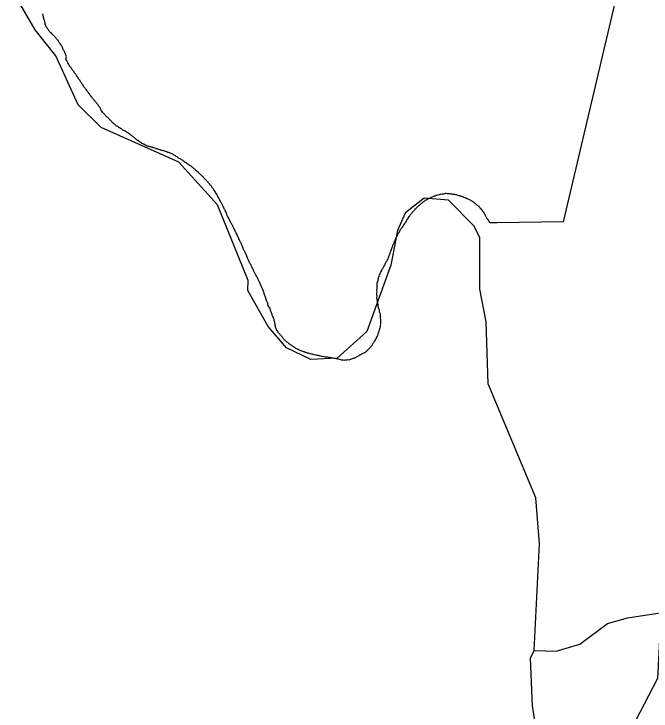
# Model space of a CAD drawing. Extents: x 347312 to 350503, y 6073086 to 6076432.
# Drawn here: x 349735.01 to 349756.21, y 6073873.66 to 6073896.85 of the extents above; entities that cross this region are included whole.
import ezdxf

# ---------------------------------------------------------------- set-up
doc = ezdxf.new("R2010")
doc.units = 0
doc.layers.add('Level 63', color=7, linetype='Continuous')

msp = doc.modelspace()

# ---------------------------------------------------------------- linework, layer by layer
at = {"layer": 'Level 63'}
for points in [[(349766.682, 6073914.094), (349767.27, 6073912.389), (349767.442, 6073909.704), (349767.416, 6073905.073), (349767.015, 6073903.454), (349759.466, 6073892.494), (349756.834, 6073882.655), (349756.424, 6073874.738), (349753.61, 6073869.312), (349753.555, 6073864.17), (349750.029, 6073857.313), (349749.431, 6073853.748), (349748.844, 6073843.792), (349744.578, 6073816.063), (349742.537, 6073795.465), (349742.478, 6073790.807), (349743.069, 6073783.682), (349744.279, 6073775.363), (349743.97, 6073767.525), (349742.696, 6073762.486)], [(349755.876, 6073900.95), (349753.288, 6073889.942)], [(349752.453, 6073872.627), (349752.26, 6073873.831), (349752.202, 6073875.412), (349752.323, 6073875.671), (349752.496, 6073879.224), (349752.371, 6073880.753), (349750.785, 6073884.542), (349750.723, 6073886.609), (349750.516, 6073887.693), (349750.506, 6073889.421), (349750.309, 6073889.807), (349749.47, 6073890.662), (349748.66, 6073890.727), (349748.259, 6073890.41), (349748.026, 6073890.225), (349747.777, 6073889.649), (349747.551, 6073888.494), (349746.748, 6073886.286), (349745.766, 6073885.401), (349744.883, 6073885.353), (349744.081, 6073885.749), (349743.467, 6073886.457), (349742.789, 6073887.656), (349742.798, 6073887.989), (349741.788, 6073890.499), (349740.501, 6073891.921), (349737.909, 6073893.072), (349737.149, 6073893.827), (349736.401, 6073895.459), (349735.715, 6073896.326), (349735.011, 6073897.559)], [(349736.076, 6073896.451), (349736.067, 6073896.475), (349736.055, 6073896.502), (349736.049, 6073896.526), (349736.046, 6073896.563), (349736.035, 6073896.593), (349736.028, 6073896.633), (349736.017, 6073896.663), (349736.008, 6073896.687), (349736.002, 6073896.707), (349735.992, 6073896.733), (349735.991, 6073896.766), (349735.984, 6073896.795), (349735.978, 6073896.815), (349735.971, 6073896.84), (349735.967, 6073896.862)], [(349736.741, 6073895.349), (349736.753, 6073895.376), (349736.752, 6073895.409), (349736.755, 6073895.437), (349736.749, 6073895.46), (349736.736, 6073895.492), (349736.727, 6073895.519), (349736.716, 6073895.546), (349736.707, 6073895.572), (349736.695, 6073895.599), (349736.681, 6073895.63), (349736.665, 6073895.648), (349736.652, 6073895.676), (349736.635, 6073895.71), (349736.624, 6073895.74), (349736.61, 6073895.756), (349736.602, 6073895.782), (349736.587, 6073895.8), (349736.577, 6073895.825), (349736.561, 6073895.843), (349736.551, 6073895.868), (349736.535, 6073895.886), (349736.519, 6073895.906), (349736.505, 6073895.923), (349736.494, 6073895.948), (349736.479, 6073895.966), (349736.463, 6073895.984), (349736.447, 6073896.007), (349736.429, 6073896.028), (349736.413, 6073896.046), (349736.399, 6073896.063), (349736.386, 6073896.078), (349736.365, 6073896.099), (349736.349, 6073896.114), (349736.333, 6073896.134), (349736.317, 6073896.152), (349736.297, 6073896.169), (349736.283, 6073896.185), (349736.261, 6073896.212), (349736.245, 6073896.23), (349736.224, 6073896.24), (349736.206, 6073896.262), (349736.187, 6073896.285), (349736.17, 6073896.305), (349736.156, 6073896.327), (349736.138, 6073896.348), (349736.126, 6073896.375), (349736.108, 6073896.397), (349736.095, 6073896.428), (349736.076, 6073896.451)], [(349737.506, 6073894.208), (349737.494, 6073894.229), (349737.477, 6073894.249), (349737.458, 6073894.27), (349737.442, 6073894.29), (349737.423, 6073894.311), (349737.412, 6073894.338), (349737.392, 6073894.361), (349737.375, 6073894.381), (349737.362, 6073894.409), (349737.341, 6073894.434), (349737.321, 6073894.457), (349737.311, 6073894.482), (349737.294, 6073894.502), (349737.279, 6073894.52), (349737.271, 6073894.542), (349737.256, 6073894.56), (349737.239, 6073894.58), (349737.227, 6073894.607), (349737.209, 6073894.628), (349737.2, 6073894.652), (349737.185, 6073894.67), (349737.168, 6073894.69), (349737.154, 6073894.706), (349737.14, 6073894.74), (349737.123, 6073894.759), (349737.107, 6073894.777), (349737.093, 6073894.805), (349737.076, 6073894.824), (349737.058, 6073894.846), (349737.05, 6073894.868), (349737.033, 6073894.887), (349737.019, 6073894.904), (349737.009, 6073894.929), (349736.989, 6073894.952), (349736.972, 6073894.972), (349736.961, 6073894.996), (349736.942, 6073895.017), (349736.923, 6073895.04), (349736.914, 6073895.061), (349736.898, 6073895.079), (349736.885, 6073895.094), (349736.872, 6073895.122), (349736.851, 6073895.147), (349736.837, 6073895.163), (349736.821, 6073895.195), (349736.807, 6073895.229), (349736.789, 6073895.25), (349736.779, 6073895.275), (349736.767, 6073895.305), (349736.753, 6073895.322), (349736.741, 6073895.349)], [(349738.308, 6073893.225), (349738.292, 6073893.245), (349738.274, 6073893.258), (349738.259, 6073893.277), (349738.241, 6073893.298), (349738.225, 6073893.316), (349738.202, 6073893.333), (349738.186, 6073893.351), (349738.172, 6073893.368), (349738.157, 6073893.386), (349738.137, 6073893.409), (349738.112, 6073893.424), (349738.091, 6073893.446), (349738.073, 6073893.467), (349738.048, 6073893.483), (349738.03, 6073893.505), (349738.01, 6073893.528), (349737.993, 6073893.547), (349737.979, 6073893.564), (349737.967, 6073893.578), (349737.944, 6073893.605), (349737.927, 6073893.624), (349737.916, 6073893.651), (349737.907, 6073893.675), (349737.891, 6073893.693), (349737.886, 6073893.717), (349737.866, 6073893.74), (349737.853, 6073893.768), (349737.84, 6073893.783), (349737.824, 6073893.809), (349737.808, 6073893.827), (349737.787, 6073893.852), (349737.772, 6073893.876), (349737.757, 6073893.894), (349737.74, 6073893.914), (349737.726, 6073893.93), (349737.711, 6073893.948), (349737.697, 6073893.965), (349737.68, 6073893.984), (349737.663, 6073894.004), (349737.643, 6073894.027), (349737.628, 6073894.051), (349737.61, 6073894.073), (349737.59, 6073894.096), (349737.573, 6073894.115), (349737.565, 6073894.139), (349737.549, 6073894.157), (349737.534, 6073894.175), (349737.52, 6073894.192), (349737.506, 6073894.208)], [(349739.444, 6073892.459), (349739.422, 6073892.468), (349739.391, 6073892.487), (349739.365, 6073892.502), (349739.338, 6073892.516), (349739.314, 6073892.524), (349739.294, 6073892.535), (349739.27, 6073892.546), (349739.255, 6073892.564), (349739.231, 6073892.572), (349739.21, 6073892.583), (349739.19, 6073892.606), (349739.162, 6073892.622), (349739.138, 6073892.638), (349739.115, 6073892.647), (349739.101, 6073892.663), (349739.079, 6073892.676), (349739.064, 6073892.694), (349739.042, 6073892.706), (349739.022, 6073892.729), (349738.995, 6073892.748), (349738.975, 6073892.771), (349738.957, 6073892.793), (349738.93, 6073892.804), (349738.913, 6073892.824), (349738.891, 6073892.833), (349738.878, 6073892.848), (349738.851, 6073892.867), (349738.829, 6073892.879), (349738.806, 6073892.889), (349738.78, 6073892.906), (349738.765, 6073892.924), (349738.742, 6073892.934), (349738.714, 6073892.95), (349738.69, 6073892.965), (349738.663, 6073892.98), (349738.638, 6073892.992), (349738.612, 6073893.01), (349738.598, 6073893.026), (349738.573, 6073893.036), (349738.553, 6073893.045), (349738.525, 6073893.061), (349738.505, 6073893.072), (349738.485, 6073893.095), (349738.463, 6073893.107), (349738.437, 6073893.122), (349738.413, 6073893.136), (349738.395, 6073893.157), (349738.364, 6073893.176), (349738.343, 6073893.201), (349738.318, 6073893.217), (349738.308, 6073893.225)], [(349740.729, 6073891.907), (349740.72, 6073891.912), (349740.694, 6073891.921), (349740.678, 6073891.941), (349740.657, 6073891.952), (349740.639, 6073891.973), (349740.614, 6073891.986), (349740.589, 6073891.999), (349740.561, 6073892.018), (349740.536, 6073892.03), (349740.511, 6073892.046), (349740.485, 6073892.06), (349740.466, 6073892.082), (349740.437, 6073892.102), (349740.412, 6073892.115), (349740.387, 6073892.128), (349740.363, 6073892.139), (349740.336, 6073892.155), (349740.322, 6073892.171), (349740.295, 6073892.185), (349740.269, 6073892.2), (349740.245, 6073892.211), (349740.211, 6073892.224), (349740.186, 6073892.237), (349740.158, 6073892.242), (349740.13, 6073892.249), (349740.103, 6073892.263), (349740.079, 6073892.271), (349740.054, 6073892.278), (349740.027, 6073892.286), (349739.999, 6073892.296), (349739.975, 6073892.304), (349739.946, 6073892.308), (349739.925, 6073892.319), (349739.892, 6073892.327), (349739.861, 6073892.334), (349739.835, 6073892.347), (349739.799, 6073892.353), (349739.775, 6073892.361), (349739.748, 6073892.369), (349739.727, 6073892.377), (349739.693, 6073892.387), (349739.665, 6073892.397), (349739.643, 6073892.41), (349739.607, 6073892.408), (349739.585, 6073892.42), (349739.561, 6073892.431), (349739.529, 6073892.432), (349739.496, 6073892.441), (349739.474, 6073892.453), (349739.444, 6073892.459)], [(349742.01, 6073890.371), (349742, 6073890.396), (349741.982, 6073890.417), (349741.972, 6073890.446), (349741.96, 6073890.473), (349741.945, 6073890.491), (349741.937, 6073890.513), (349741.927, 6073890.538), (349741.913, 6073890.555), (349741.904, 6073890.582), (349741.888, 6073890.601), (349741.879, 6073890.625), (349741.863, 6073890.643), (349741.856, 6073890.665), (349741.836, 6073890.688), (349741.822, 6073890.721), (349741.812, 6073890.747), (349741.799, 6073890.762), (349741.793, 6073890.785), (349741.778, 6073890.803), (349741.77, 6073890.825), (349741.757, 6073890.854), (349741.74, 6073890.873), (349741.727, 6073890.902), (349741.712, 6073890.92), (349741.695, 6073890.94), (349741.689, 6073890.963), (349741.674, 6073890.981), (349741.658, 6073890.999), (349741.651, 6073891.022), (349741.634, 6073891.041), (349741.619, 6073891.059), (349741.602, 6073891.079), (349741.593, 6073891.103), (349741.579, 6073891.119), (349741.558, 6073891.144), (349741.544, 6073891.16), (349741.53, 6073891.177), (349741.513, 6073891.199), (349741.493, 6073891.222), (349741.477, 6073891.242), (349741.46, 6073891.262), (349741.441, 6073891.283), (349741.426, 6073891.301), (349741.409, 6073891.321), (349741.38, 6073891.342), (349741.363, 6073891.361), (349741.348, 6073891.38), (349741.331, 6073891.399), (349741.314, 6073891.419), (349741.295, 6073891.431), (349741.277, 6073891.453), (349741.257, 6073891.476), (349741.238, 6073891.488), (349741.22, 6073891.509), (349741.199, 6073891.534), (349741.177, 6073891.543), (349741.158, 6073891.565), (349741.137, 6073891.589), (349741.11, 6073891.608), (349741.089, 6073891.633), (349741.064, 6073891.649), (349741.046, 6073891.67), (349741.029, 6073891.69), (349741.001, 6073891.706), (349740.983, 6073891.727), (349740.958, 6073891.743), (349740.944, 6073891.759), (349740.925, 6073891.768), (349740.908, 6073891.788), (349740.881, 6073891.802), (349740.855, 6073891.817), (349740.839, 6073891.835), (349740.819, 6073891.846), (349740.798, 6073891.856), (349740.766, 6073891.877), (349740.748, 6073891.899), (349740.729, 6073891.907)], [(349749.936, 6073890.768), (349749.911, 6073890.781), (349749.879, 6073890.785), (349749.853, 6073890.802), (349749.822, 6073890.804), (349749.79, 6073890.816), (349749.759, 6073890.821), (349749.74, 6073890.831), (349749.71, 6073890.836), (349749.678, 6073890.843), (349749.651, 6073890.845), (349749.622, 6073890.849), (349749.593, 6073890.853), (349749.569, 6073890.861), (349749.546, 6073890.858), (349749.527, 6073890.867), (349749.496, 6073890.87), (349749.463, 6073890.872), (349749.437, 6073890.873), (349749.402, 6073890.88), (349749.373, 6073890.881), (349749.351, 6073890.873), (349749.325, 6073890.868), (349749.287, 6073890.861), (349749.264, 6073890.855), (349749.243, 6073890.849), (349749.216, 6073890.854), (349749.188, 6073890.844), (349749.154, 6073890.838), (349749.116, 6073890.829), (349749.092, 6073890.82), (349749.067, 6073890.812), (349749.04, 6073890.801), (349749.019, 6073890.796), (349748.992, 6073890.788), (349748.965, 6073890.776), (349748.943, 6073890.768), (349748.917, 6073890.758), (349748.886, 6073890.745), (349748.868, 6073890.73), (349748.846, 6073890.722), (349748.831, 6073890.71), (349748.804, 6073890.698), (349748.779, 6073890.691), (349748.749, 6073890.676), (349748.73, 6073890.661), (349748.71, 6073890.654), (349748.686, 6073890.643), (349748.665, 6073890.624), (349748.645, 6073890.607), (349748.623, 6073890.597), (349748.608, 6073890.584)], [(349750.85, 6073889.901), (349750.838, 6073889.915), (349750.823, 6073889.943), (349750.806, 6073889.973), (349750.79, 6073889.991), (349750.773, 6073890.022), (349750.759, 6073890.038), (349750.748, 6073890.06), (349750.733, 6073890.078), (349750.722, 6073890.101), (349750.716, 6073890.124), (349750.701, 6073890.145), (349750.69, 6073890.175), (349750.674, 6073890.193), (349750.665, 6073890.214), (349750.65, 6073890.232), (349750.629, 6073890.266), (349750.615, 6073890.282), (349750.603, 6073890.303), (349750.588, 6073890.321), (349750.574, 6073890.341), (349750.553, 6073890.366), (349750.539, 6073890.382), (349750.523, 6073890.397), (349750.506, 6073890.417), (349750.489, 6073890.433), (349750.474, 6073890.451), (349750.45, 6073890.466), (349750.438, 6073890.48), (349750.414, 6073890.494), (349750.395, 6073890.517), (349750.374, 6073890.528), (349750.36, 6073890.545), (349750.339, 6073890.555), (349750.322, 6073890.575), (349750.295, 6073890.591), (349750.273, 6073890.604), (349750.246, 6073890.621), (349750.224, 6073890.633), (349750.206, 6073890.655), (349750.172, 6073890.665), (349750.144, 6073890.684), (349750.122, 6073890.694), (349750.089, 6073890.705), (349750.061, 6073890.721), (349750.032, 6073890.728), (349750.009, 6073890.736), (349749.984, 6073890.752), (349749.963, 6073890.763), (349749.936, 6073890.768)], [(349748.608, 6073890.584), (349748.588, 6073890.567), (349748.567, 6073890.549), (349748.546, 6073890.531), (349748.523, 6073890.511), (349748.506, 6073890.497), (349748.488, 6073890.481), (349748.468, 6073890.465), (349748.447, 6073890.446), (349748.427, 6073890.423), (349748.405, 6073890.405), (349748.387, 6073890.383), (349748.372, 6073890.371), (349748.351, 6073890.353), (349748.332, 6073890.325), (349748.312, 6073890.308), (349748.296, 6073890.283), (349748.273, 6073890.263), (349748.258, 6073890.239), (349748.236, 6073890.22), (349748.225, 6073890.2), (349748.207, 6073890.184), (349748.196, 6073890.16), (349748.178, 6073890.145), (349748.166, 6073890.123), (349748.149, 6073890.109), (349748.125, 6073890.077), (349748.114, 6073890.053), (349748.102, 6073890.028), (349748.082, 6073890.011), (349748.071, 6073889.985), (349748.058, 6073889.963), (349748.037, 6073889.93), (349748.025, 6073889.908), (349748.006, 6073889.881), (349747.988, 6073889.851), (349747.969, 6073889.824), (349747.958, 6073889.803), (349747.944, 6073889.79), (349747.928, 6073889.762), (349747.913, 6073889.736), (349747.899, 6073889.713), (349747.878, 6073889.694), (349747.862, 6073889.669), (349747.849, 6073889.644), (349747.837, 6073889.619), (349747.823, 6073889.596), (349747.812, 6073889.575), (349747.792, 6073889.558), (349747.781, 6073889.535)], [(349742.6, 6073889.141), (349742.59, 6073889.166), (349742.579, 6073889.193), (349742.565, 6073889.222), (349742.554, 6073889.249), (349742.536, 6073889.27), (349742.529, 6073889.298), (349742.521, 6073889.323), (349742.504, 6073889.343), (349742.497, 6073889.368), (349742.49, 6073889.393), (349742.476, 6073889.423), (349742.457, 6073889.445), (349742.453, 6073889.467), (349742.444, 6073889.49), (349742.429, 6073889.508), (349742.421, 6073889.533), (349742.407, 6073889.55), (349742.4, 6073889.572), (349742.392, 6073889.594), (349742.38, 6073889.609), (349742.37, 6073889.637), (349742.357, 6073889.666), (349742.337, 6073889.689), (349742.324, 6073889.721), (349742.314, 6073889.746), (349742.302, 6073889.773), (349742.288, 6073889.789), (349742.283, 6073889.816), (349742.267, 6073889.834), (349742.256, 6073889.861), (349742.245, 6073889.886), (349742.23, 6073889.904), (349742.22, 6073889.93), (349742.209, 6073889.955), (349742.194, 6073889.973), (349742.188, 6073889.996), (349742.17, 6073890.018), (349742.161, 6073890.045), (349742.145, 6073890.077), (349742.133, 6073890.091), (349742.118, 6073890.122), (349742.108, 6073890.15), (349742.099, 6073890.174), (349742.089, 6073890.202), (349742.081, 6073890.229), (349742.069, 6073890.256), (349742.053, 6073890.274), (349742.045, 6073890.298), (349742.034, 6073890.323), (349742.017, 6073890.343), (349742.01, 6073890.371)], [(349750.867, 6073889.901), (349750.85, 6073889.901)], [(349751.092, 6073889.903), (349750.867, 6073889.901)], [(349753.288, 6073889.942), (349751.092, 6073889.903)], [(349747.781, 6073889.535), (349747.767, 6073889.511), (349747.758, 6073889.478), (349747.742, 6073889.453), (349747.723, 6073889.422), (349747.712, 6073889.399), (349747.703, 6073889.366), (349747.689, 6073889.339), (349747.678, 6073889.309), (349747.665, 6073889.287), (349747.658, 6073889.25), (349747.646, 6073889.226), (349747.639, 6073889.205), (349747.625, 6073889.182), (349747.61, 6073889.158), (349747.605, 6073889.128), (349747.592, 6073889.1), (349747.58, 6073889.067), (349747.575, 6073889.034), (349747.562, 6073889.011), (349747.555, 6073888.983), (349747.543, 6073888.947), (349747.533, 6073888.926), (349747.52, 6073888.904), (349747.515, 6073888.874), (349747.502, 6073888.852), (349747.493, 6073888.833), (349747.485, 6073888.809), (349747.476, 6073888.787), (349747.468, 6073888.752), (349747.456, 6073888.73), (349747.449, 6073888.701), (349747.432, 6073888.675), (349747.415, 6073888.644), (349747.403, 6073888.619), (349747.388, 6073888.592), (349747.378, 6073888.572), (349747.363, 6073888.545), (349747.349, 6073888.519), (349747.335, 6073888.492), (349747.32, 6073888.466), (349747.304, 6073888.438), (349747.293, 6073888.417), (349747.279, 6073888.394), (349747.268, 6073888.37), (349747.252, 6073888.356), (349747.243, 6073888.334), (349747.235, 6073888.313), (349747.22, 6073888.286), (349747.206, 6073888.26), (349747.196, 6073888.228), (349747.18, 6073888.203)], [(349743.171, 6073887.94), (349743.16, 6073887.97), (349743.15, 6073888.001), (349743.135, 6073888.019), (349743.123, 6073888.046), (349743.114, 6073888.073), (349743.096, 6073888.094), (349743.084, 6073888.121), (349743.071, 6073888.15), (349743.056, 6073888.168), (349743.05, 6073888.191), (349743.037, 6073888.206), (349743.03, 6073888.228), (349743.013, 6073888.248), (349743.005, 6073888.275), (349742.994, 6073888.3), (349742.979, 6073888.318), (349742.966, 6073888.347), (349742.96, 6073888.37), (349742.944, 6073888.388), (349742.936, 6073888.412), (349742.924, 6073888.442), (349742.909, 6073888.46), (349742.9, 6073888.484), (349742.89, 6073888.512), (349742.872, 6073888.534), (349742.858, 6073888.562), (349742.85, 6073888.589), (349742.836, 6073888.605), (349742.829, 6073888.63), (349742.819, 6073888.659), (349742.808, 6073888.684), (349742.791, 6073888.704), (349742.786, 6073888.727), (349742.778, 6073888.753), (349742.763, 6073888.771), (349742.754, 6073888.797), (349742.749, 6073888.824), (349742.732, 6073888.844), (349742.723, 6073888.87), (349742.716, 6073888.898), (349742.699, 6073888.918), (349742.689, 6073888.944), (349742.682, 6073888.969), (349742.664, 6073888.99), (349742.652, 6073889.02), (349742.638, 6073889.053), (349742.624, 6073889.084), (349742.611, 6073889.112), (349742.6, 6073889.141)], [(349747.18, 6073888.203), (349747.167, 6073888.169), (349747.154, 6073888.141), (349747.157, 6073888.118), (349747.144, 6073888.093), (349747.132, 6073888.063), (349747.127, 6073888.027), (349747.114, 6073887.998), (349747.116, 6073887.972), (349747.105, 6073887.948), (349747.097, 6073887.918), (349747.088, 6073887.888), (349747.087, 6073887.859), (349747.086, 6073887.824), (349747.085, 6073887.792), (349747.08, 6073887.751), (349747.08, 6073887.722), (349747.076, 6073887.679), (349747.08, 6073887.645), (349747.073, 6073887.62), (349747.08, 6073887.594), (349747.071, 6073887.569), (349747.077, 6073887.546), (349747.074, 6073887.518), (349747.081, 6073887.49), (349747.079, 6073887.453), (349747.078, 6073887.407), (349747.082, 6073887.373), (349747.088, 6073887.336), (349747.098, 6073887.311), (349747.099, 6073887.269), (349747.104, 6073887.244), (349747.101, 6073887.217), (349747.112, 6073887.188), (349747.116, 6073887.167), (349747.122, 6073887.129), (349747.128, 6073887.106), (349747.134, 6073887.082), (349747.143, 6073887.056), (349747.15, 6073887.034), (349747.157, 6073887.012), (349747.163, 6073886.988), (349747.166, 6073886.948), (349747.172, 6073886.924), (349747.185, 6073886.893), (349747.191, 6073886.855), (349747.192, 6073886.825), (349747.195, 6073886.788), (349747.204, 6073886.764), (349747.2, 6073886.729)], [(349743.689, 6073886.594), (349743.679, 6073886.622), (349743.673, 6073886.657), (349743.666, 6073886.682), (349743.658, 6073886.707), (349743.651, 6073886.729), (349743.641, 6073886.754), (349743.63, 6073886.779), (349743.611, 6073886.812), (349743.606, 6073886.835), (349743.601, 6073886.857), (349743.59, 6073886.887), (349743.579, 6073886.912), (349743.569, 6073886.938), (349743.563, 6073886.961), (349743.551, 6073886.976), (349743.542, 6073887), (349743.534, 6073887.039), (349743.521, 6073887.07), (349743.495, 6073887.101), (349743.475, 6073887.141), (349743.463, 6073887.168), (349743.458, 6073887.195), (349743.456, 6073887.227), (349743.445, 6073887.253), (349743.439, 6073887.276), (349743.424, 6073887.294), (349743.417, 6073887.316), (349743.409, 6073887.338), (349743.395, 6073887.368), (349743.389, 6073887.392), (349743.381, 6073887.428), (349743.367, 6073887.461), (349743.355, 6073887.488), (349743.346, 6073887.515), (349743.339, 6073887.537), (349743.332, 6073887.565), (349743.323, 6073887.592), (349743.309, 6073887.622), (349743.305, 6073887.647), (349743.29, 6073887.68), (349743.282, 6073887.704), (349743.266, 6073887.722), (349743.256, 6073887.747), (349743.247, 6073887.771), (349743.24, 6073887.799), (349743.225, 6073887.83), (349743.218, 6073887.852), (349743.204, 6073887.868), (349743.197, 6073887.893), (349743.19, 6073887.918), (349743.171, 6073887.94)], [(349747.2, 6073886.729), (349747.203, 6073886.692), (349747.205, 6073886.66), (349747.208, 6073886.622), (349747.204, 6073886.584), (349747.202, 6073886.537), (349747.198, 6073886.508), (349747.201, 6073886.485), (349747.19, 6073886.464), (349747.195, 6073886.435), (349747.187, 6073886.408), (349747.176, 6073886.381), (349747.178, 6073886.355), (349747.166, 6073886.333), (349747.155, 6073886.309), (349747.149, 6073886.282), (349747.14, 6073886.26), (349747.127, 6073886.234), (349747.118, 6073886.209), (349747.112, 6073886.179), (349747.103, 6073886.157), (349747.092, 6073886.133), (349747.073, 6073886.102), (349747.061, 6073886.075), (349747.054, 6073886.044), (349747.043, 6073886.02), (349747.027, 6073886.006), (349747.012, 6073885.98), (349746.997, 6073885.955), (349746.986, 6073885.931), (349746.97, 6073885.906), (349746.956, 6073885.883), (349746.941, 6073885.87), (349746.924, 6073885.844), (349746.913, 6073885.823), (349746.902, 6073885.799), (349746.88, 6073885.781), (349746.866, 6073885.758), (349746.847, 6073885.741), (349746.834, 6073885.722), (349746.816, 6073885.706), (349746.795, 6073885.688), (349746.775, 6073885.671), (349746.758, 6073885.648), (349746.733, 6073885.627), (349746.713, 6073885.607), (349746.699, 6073885.594), (349746.668, 6073885.58), (349746.652, 6073885.566), (349746.622, 6073885.554), (349746.6, 6073885.547), (349746.582, 6073885.531)], [(349744.508, 6073885.666), (349744.503, 6073885.667), (349744.471, 6073885.684), (349744.443, 6073885.704), (349744.421, 6073885.716), (349744.388, 6073885.725), (349744.365, 6073885.739), (349744.347, 6073885.76), (349744.319, 6073885.779), (349744.298, 6073885.787), (349744.283, 6073885.805), (349744.258, 6073885.818), (349744.23, 6073885.834), (349744.206, 6073885.848), (349744.203, 6073885.851), (349744.189, 6073885.867), (349744.167, 6073885.877), (349744.148, 6073885.9), (349744.12, 6073885.916), (349744.096, 6073885.93), (349744.081, 6073885.948), (349744.055, 6073885.965), (349744.039, 6073885.983), (349744.016, 6073886.004), (349744.002, 6073886.02), (349743.988, 6073886.037), (349743.97, 6073886.058), (349743.956, 6073886.074), (349743.941, 6073886.099), (349743.923, 6073886.12), (349743.903, 6073886.143), (349743.886, 6073886.163), (349743.869, 6073886.182), (349743.854, 6073886.2), (349743.831, 6073886.224), (349743.81, 6073886.248), (349743.807, 6073886.252), (349743.804, 6073886.26), (349743.789, 6073886.278), (349743.776, 6073886.306), (349743.759, 6073886.326), (349743.743, 6073886.358), (349743.736, 6073886.383), (349743.726, 6073886.412), (349743.718, 6073886.434), (349743.713, 6073886.469), (349743.706, 6073886.494), (349743.7, 6073886.535), (349743.691, 6073886.562), (349743.689, 6073886.594)], [(349746.582, 6073885.531), (349746.556, 6073885.521), (349746.537, 6073885.504), (349746.513, 6073885.495), (349746.483, 6073885.481), (349746.461, 6073885.462), (349746.438, 6073885.456), (349746.422, 6073885.442), (349746.392, 6073885.431), (349746.37, 6073885.413), (349746.345, 6073885.402), (349746.323, 6073885.395), (349746.294, 6073885.385), (349746.265, 6073885.376), (349746.236, 6073885.366), (349746.21, 6073885.358), (349746.18, 6073885.346), (349746.151, 6073885.336), (349746.122, 6073885.34), (349746.088, 6073885.336), (349746.063, 6073885.329), (349746.022, 6073885.331), (349745.985, 6073885.327), (349745.964, 6073885.335), (349745.941, 6073885.329), (349745.913, 6073885.332), (349745.884, 6073885.349), (349745.844, 6073885.352), (349745.822, 6073885.362), (349745.795, 6073885.364), (349745.773, 6073885.376), (349745.749, 6073885.37), (349745.727, 6073885.38), (349745.696, 6073885.39), (349745.65, 6073885.393), (349745.615, 6073885.404), (349745.573, 6073885.41), (349745.549, 6073885.421), (349745.526, 6073885.412), (349745.499, 6073885.427), (349745.476, 6073885.421), (349745.453, 6073885.43), (349745.425, 6073885.434), (349745.401, 6073885.428), (349745.38, 6073885.436), (349745.343, 6073885.443), (349745.323, 6073885.453), (349745.303, 6073885.446), (349745.281, 6073885.459), (349745.251, 6073885.461), (349745.217, 6073885.47), (349745.189, 6073885.474), (349745.166, 6073885.483), (349745.136, 6073885.489), (349745.107, 6073885.489), (349745.074, 6073885.498), (349745.04, 6073885.508), (349745.019, 6073885.502), (349744.997, 6073885.512), (349744.961, 6073885.521), (349744.939, 6073885.53), (349744.907, 6073885.534), (349744.869, 6073885.545), (349744.833, 6073885.557), (349744.811, 6073885.566), (349744.781, 6073885.568), (349744.759, 6073885.581), (349744.731, 6073885.586), (349744.705, 6073885.594), (349744.669, 6073885.606), (349744.646, 6073885.616), (349744.626, 6073885.626), (349744.593, 6073885.632), (349744.564, 6073885.645), (349744.538, 6073885.659), (349744.508, 6073885.666)], [(349752.323, 6073875.671), (349753.047, 6073875.647), (349753.833, 6073875.888), (349754.76, 6073876.567), (349755.419, 6073876.763), (349757.454, 6073877.071), (349759.4, 6073878.176), (349761.335, 6073879.707), (349761.808, 6073879.864)]]:
    msp.add_lwpolyline(points, dxfattribs=at)

doc.saveas('drawing.dxf')
